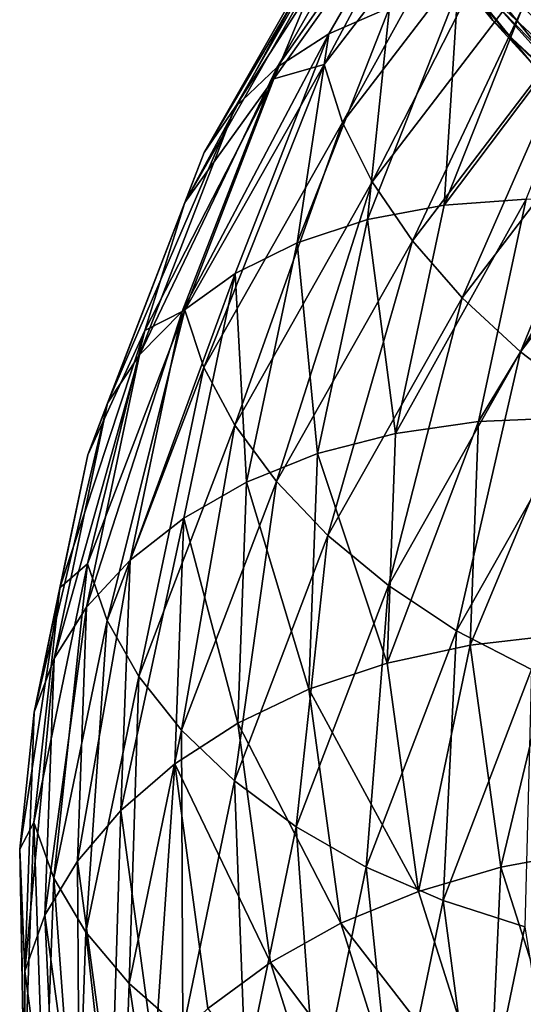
# Model space of a CAD drawing. Header units: metres. Extents: x -44 to 117, y -432 to 89.
# Tile 372 of 656: x -18.98 to -16.6, y -335.95 to -331.3. Entities that reach past the tile are written whole.
import ezdxf

# ---------------------------------------------------------------- set-up
doc = ezdxf.new("R2010")
doc.units = ezdxf.units.M
doc.layers.add('solid_125568', color=7, linetype='CONTINUOUS')

msp = doc.modelspace()

# ---------------------------------------------------------------- linework, layer by layer
at = {"layer": 'solid_125568'}
for points in [[(-17.675545, -330.097015, 906.833984), (-17.533108, -330.337006, 906.564026), (-16.746872, -331.300537, 908.104309)], [(-16.882902, -331.0672, 908.387207), (-17.675545, -330.097015, 906.833984), (-16.746872, -331.300537, 908.104309)], [(-16.887012, -330.264191, 888.581909), (-17.122473, -330.402802, 888.317749), (-17.765478, -331.520538, 889.782654)], [(-17.521212, -331.362396, 890.030212), (-16.887012, -330.264191, 888.581909), (-17.765478, -331.520538, 889.782654)], [(-17.235205, -331.239014, 890.261292), (-16.887012, -330.264191, 888.581909), (-17.521212, -331.362396, 890.030212)], [(-17.533108, -330.337006, 906.564026), (-17.340921, -330.546875, 906.294312), (-16.563343, -331.500336, 907.817871)], [(-16.746872, -331.300537, 908.104309), (-17.533108, -330.337006, 906.564026), (-16.563343, -331.500336, 907.817871)], [(-17.122473, -330.402802, 888.317749), (-17.31321, -330.574768, 888.046692), (-17.963364, -331.709015, 889.524536)], [(-17.765478, -331.520538, 889.782654), (-17.122473, -330.402802, 888.317749), (-17.963364, -331.709015, 889.524536)], [(-17.54372, -331.507324, 887.025208), (-16.692711, -330.397491, 885.597229), (-17.456657, -331.782501, 886.809509)], [(-16.972164, -330.437683, 886.209656), (-16.692711, -330.397491, 885.597229), (-17.54372, -331.507324, 887.025208)], [(-16.692711, -330.397491, 885.597229), (-16.609882, -330.676361, 885.389893), (-17.456657, -331.782501, 886.809509)], [(-17.780602, -331.575745, 887.676331), (-16.972164, -330.437683, 886.209656), (-17.54372, -331.507324, 887.025208)], [(-17.542654, -331.002686, 887.509277), (-16.972164, -330.437683, 886.209656), (-17.780602, -331.575745, 887.676331)], [(-17.340921, -330.546875, 906.294312), (-17.103453, -330.721771, 906.031433), (-16.336571, -331.661957, 907.53479)], [(-16.563343, -331.500336, 907.817871), (-17.340921, -330.546875, 906.294312), (-16.336571, -331.661957, 907.53479)], [(-15.984836, -331.130005, 910.63385), (-16.978493, -330.544769, 908.936401), (-15.968769, -331.471954, 910.463867)], [(-15.985684, -331.715424, 910.153137), (-15.968769, -331.471954, 910.463867), (-16.978493, -330.544769, 908.936401)], [(-15.985684, -331.715424, 910.153137), (-16.978493, -330.544769, 908.936401), (-16.967167, -330.804901, 908.659607)], [(-17.31321, -330.574768, 888.046692), (-17.454767, -330.776123, 887.775024), (-18.110243, -331.923401, 889.261841)], [(-17.963364, -331.709015, 889.524536), (-17.31321, -330.574768, 888.046692), (-18.110243, -331.923401, 889.261841)], [(-17.456657, -331.782501, 886.809509), (-16.609882, -330.676361, 885.389893), (-17.315853, -332.062317, 886.619263)], [(-16.609882, -330.676361, 885.389893), (-16.475893, -330.963806, 885.211853), (-17.315853, -332.062317, 886.619263)], [(-17.103453, -330.721771, 906.031433), (-16.825201, -330.856903, 905.781799), (-16.070833, -331.780792, 907.262024)], [(-16.336571, -331.661957, 907.53479), (-17.103453, -330.721771, 906.031433), (-16.070833, -331.780792, 907.262024)], [(-17.454767, -330.776123, 887.775024), (-17.542654, -331.002686, 887.509277), (-18.201447, -332.159119, 889.000793)], [(-18.110243, -331.923401, 889.261841), (-17.454767, -330.776123, 887.775024), (-18.201447, -332.159119, 889.000793)], [(-16.967167, -330.804901, 908.659607), (-16.882902, -331.0672, 908.387207), (-15.906275, -331.974945, 909.872498)], [(-15.985684, -331.715424, 910.153137), (-16.967167, -330.804901, 908.659607), (-15.906275, -331.974945, 909.872498)], [(-16.825201, -330.856903, 905.781799), (-16.510727, -330.947296, 905.55188), (-15.770501, -331.852081, 907.006287)], [(-16.070833, -331.780792, 907.262024), (-16.825201, -330.856903, 905.781799), (-15.770501, -331.852081, 907.006287)], [(-17.315853, -332.062317, 886.619263), (-16.475893, -330.963806, 885.211853), (-17.125811, -332.340424, 886.458313)], [(-16.475893, -330.963806, 885.211853), (-16.29504, -331.253265, 885.066589), (-17.125811, -332.340424, 886.458313)], [(-18.201447, -332.159119, 889.000793), (-17.542654, -331.002686, 887.509277), (-17.780602, -331.575745, 887.676331)], [(-16.882902, -331.0672, 908.387207), (-16.746872, -331.300537, 908.104309), (-15.778134, -332.202026, 909.577332)], [(-15.906275, -331.974945, 909.872498), (-16.882902, -331.0672, 908.387207), (-15.778134, -332.202026, 909.577332)], [(-16.975552, -332.17218, 892.072266), (-16.55752, -331.113586, 890.651428), (-16.912148, -331.154907, 890.470032)], [(-16.17984, -331.11438, 890.802734), (-16.55752, -331.113586, 890.651428), (-16.975552, -332.17218, 892.072266)], [(-16.58835, -332.144745, 892.194824), (-16.17984, -331.11438, 890.802734), (-16.975552, -332.17218, 892.072266)], [(-17.339092, -332.240448, 891.917542), (-16.912148, -331.154907, 890.470032), (-17.235205, -331.239014, 890.261292)], [(-16.975552, -332.17218, 892.072266), (-16.912148, -331.154907, 890.470032), (-17.339092, -332.240448, 891.917542)], [(-17.670242, -332.34967, 891.732544), (-17.235205, -331.239014, 890.261292), (-17.521212, -331.362396, 890.030212)], [(-17.339092, -332.240448, 891.917542), (-17.235205, -331.239014, 890.261292), (-17.670242, -332.34967, 891.732544)], [(-17.125811, -332.340424, 886.458313), (-16.29504, -331.253265, 885.066589), (-16.891041, -332.610474, 886.330444)], [(-16.29504, -331.253265, 885.066589), (-16.07163, -331.538116, 884.95752), (-16.891041, -332.610474, 886.330444)], [(-16.746872, -331.300537, 908.104309), (-16.563343, -331.500336, 907.817871), (-15.605265, -332.392334, 909.274902)], [(-15.778134, -332.202026, 909.577332), (-16.746872, -331.300537, 908.104309), (-15.605265, -332.392334, 909.274902)], [(-17.521212, -331.362396, 890.030212), (-17.765478, -331.520538, 889.782654), (-18.213802, -332.674133, 891.291687)], [(-17.963408, -332.49588, 891.522095), (-17.521212, -331.362396, 890.030212), (-18.213802, -332.674133, 891.291687)], [(-17.670242, -332.34967, 891.732544), (-17.521212, -331.362396, 890.030212), (-17.963408, -332.49588, 891.522095)], [(-17.765478, -331.520538, 889.782654), (-17.963364, -331.709015, 889.524536), (-18.41667, -332.879547, 891.046997)], [(-18.213802, -332.674133, 891.291687), (-17.765478, -331.520538, 889.782654), (-18.41667, -332.879547, 891.046997)], [(-18.202534, -332.668854, 888.513), (-17.54372, -331.507324, 887.025208), (-18.112194, -332.940186, 888.288574)], [(-17.780602, -331.575745, 887.676331), (-17.54372, -331.507324, 887.025208), (-18.202534, -332.668854, 888.513)], [(-17.54372, -331.507324, 887.025208), (-17.456657, -331.782501, 886.809509), (-18.112194, -332.940186, 888.288574)], [(-16.891041, -332.610474, 886.330444), (-16.07163, -331.538116, 884.95752), (-16.616039, -332.86615, 886.239441)], [(-16.07163, -331.538116, 884.95752), (-15.809944, -331.811768, 884.888062), (-16.616039, -332.86615, 886.239441)], [(-18.391081, -332.764923, 889.203247), (-17.780602, -331.575745, 887.676331), (-18.202534, -332.668854, 888.513)], [(-18.201447, -332.159119, 889.000793), (-17.780602, -331.575745, 887.676331), (-18.391081, -332.764923, 889.203247)], [(-17.963364, -331.709015, 889.524536), (-18.110243, -331.923401, 889.261841), (-18.567261, -333.10733, 890.793579)], [(-18.41667, -332.879547, 891.046997), (-17.963364, -331.709015, 889.524536), (-18.567261, -333.10733, 890.793579)], [(-18.112194, -332.940186, 888.288574), (-17.456657, -331.782501, 886.809509), (-17.966116, -333.212067, 888.08551)], [(-17.456657, -331.782501, 886.809509), (-17.315853, -332.062317, 886.619263), (-17.966116, -333.212067, 888.08551)], [(-16.616039, -332.86615, 886.239441), (-15.809944, -331.811768, 884.888062), (-16.305252, -333.100983, 886.189087)], [(-18.110243, -331.923401, 889.261841), (-18.201447, -332.159119, 889.000793), (-18.660782, -333.352509, 890.537415)], [(-18.567261, -333.10733, 890.793579), (-18.110243, -331.923401, 889.261841), (-18.660782, -333.352509, 890.537415)], [(-17.966116, -333.212067, 888.08551), (-17.315853, -332.062317, 886.619263), (-17.768965, -333.478333, 887.908081)], [(-17.315853, -332.062317, 886.619263), (-17.125811, -332.340424, 886.458313), (-17.768965, -333.478333, 887.908081)], [(-18.660782, -333.352509, 890.537415), (-18.201447, -332.159119, 889.000793), (-18.391081, -332.764923, 889.203247)], [(-17.205828, -333.250793, 893.520752), (-16.975552, -332.17218, 892.072266), (-17.339092, -332.240448, 891.917542)], [(-16.58835, -332.144745, 892.194824), (-16.975552, -332.17218, 892.072266), (-17.205828, -333.250793, 893.520752)], [(-16.813387, -333.194672, 893.613953), (-16.58835, -332.144745, 892.194824), (-17.205828, -333.250793, 893.520752)], [(-16.186974, -332.156921, 892.283752), (-16.58835, -332.144745, 892.194824), (-16.813387, -333.194672, 893.613953)], [(-16.406569, -333.177551, 893.672119), (-16.186974, -332.156921, 892.283752), (-16.813387, -333.194672, 893.613953)], [(-17.574257, -333.346497, 893.393188), (-17.339092, -332.240448, 891.917542), (-17.670242, -332.34967, 891.732544)], [(-17.205828, -333.250793, 893.520752), (-17.339092, -332.240448, 891.917542), (-17.574257, -333.346497, 893.393188)], [(-17.909836, -333.481293, 893.232544), (-17.670242, -332.34967, 891.732544), (-17.963408, -332.49588, 891.522095)], [(-17.574257, -333.346497, 893.393188), (-17.670242, -332.34967, 891.732544), (-17.909836, -333.481293, 893.232544)], [(-17.768965, -333.478333, 887.908081), (-17.125811, -332.340424, 886.458313), (-17.525408, -333.733002, 887.760559)], [(-17.125811, -332.340424, 886.458313), (-16.891041, -332.610474, 886.330444), (-17.525408, -333.733002, 887.760559)], [(-17.963408, -332.49588, 891.522095), (-18.213802, -332.674133, 891.291687), (-18.46067, -333.849365, 892.830261)], [(-18.206919, -333.650696, 893.043152), (-17.963408, -332.49588, 891.522095), (-18.46067, -333.849365, 892.830261)], [(-17.909836, -333.481293, 893.232544), (-17.963408, -332.49588, 891.522095), (-18.206919, -333.650696, 893.043152)], [(-17.525408, -333.733002, 887.760559), (-16.891041, -332.610474, 886.330444), (-17.240103, -333.96991, 887.647095)], [(-16.891041, -332.610474, 886.330444), (-16.616039, -332.86615, 886.239441), (-17.240103, -333.96991, 887.647095)], [(-18.213802, -332.674133, 891.291687), (-18.41667, -332.879547, 891.046997), (-18.666273, -334.072052, 892.599182)], [(-18.46067, -333.849365, 892.830261), (-18.213802, -332.674133, 891.291687), (-18.666273, -334.072052, 892.599182)], [(-18.661879, -333.867493, 890.045776), (-18.202534, -332.668854, 888.513), (-18.56925, -334.134888, 889.812256)], [(-18.391081, -332.764923, 889.203247), (-18.202534, -332.668854, 888.513), (-18.661879, -333.867493, 890.045776)], [(-18.202534, -332.668854, 888.513), (-18.112194, -332.940186, 888.288574), (-18.56925, -334.134888, 889.812256)], [(-18.792492, -333.980927, 890.763123), (-18.391081, -332.764923, 889.203247), (-18.661879, -333.867493, 890.045776)], [(-18.660782, -333.352509, 890.537415), (-18.391081, -332.764923, 889.203247), (-18.792492, -333.980927, 890.763123)], [(-17.240103, -333.96991, 887.647095), (-16.616039, -332.86615, 886.239441), (-16.917671, -334.182953, 887.571838)], [(-16.616039, -332.86615, 886.239441), (-16.305252, -333.100983, 886.189087), (-16.917671, -334.182953, 887.571838)], [(-18.41667, -332.879547, 891.046997), (-18.567261, -333.10733, 890.793579), (-18.818911, -334.313477, 892.355286)], [(-18.666273, -334.072052, 892.599182), (-18.41667, -332.879547, 891.046997), (-18.818911, -334.313477, 892.355286)], [(-18.56925, -334.134888, 889.812256), (-18.112194, -332.940186, 888.288574), (-18.4195, -334.39856, 889.596008)], [(-18.112194, -332.940186, 888.288574), (-17.966116, -333.212067, 888.08551), (-18.4195, -334.39856, 889.596008)], [(-18.567261, -333.10733, 890.793579), (-18.660782, -333.352509, 890.537415), (-18.913717, -334.568268, 892.104126)], [(-18.818911, -334.313477, 892.355286), (-18.567261, -333.10733, 890.793579), (-18.913717, -334.568268, 892.104126)], [(-16.917671, -334.182953, 887.571838), (-16.305252, -333.100983, 886.189087), (-16.563461, -334.366547, 887.537903)], [(-16.813387, -333.194672, 893.613953), (-17.205828, -333.250793, 893.520752), (-17.246267, -334.33606, 894.982544)], [(-16.852919, -334.251068, 895.046082), (-16.813387, -333.194672, 893.613953), (-17.246267, -334.33606, 894.982544)], [(-16.406569, -333.177551, 893.672119), (-16.813387, -333.194672, 893.613953), (-16.852919, -334.251068, 895.046082)], [(-16.445145, -334.204468, 895.07312), (-16.406569, -333.177551, 893.672119), (-16.852919, -334.251068, 895.046082)], [(-18.4195, -334.39856, 889.596008), (-17.966116, -333.212067, 888.08551), (-18.217402, -334.652679, 889.401611)], [(-17.966116, -333.212067, 888.08551), (-17.768965, -333.478333, 887.908081), (-18.217402, -334.652679, 889.401611)], [(-17.246267, -334.33606, 894.982544), (-17.205828, -333.250793, 893.520752), (-17.574257, -333.346497, 893.393188)], [(-18.913717, -334.568268, 892.104126), (-18.660782, -333.352509, 890.537415), (-18.792492, -333.980927, 890.763123)], [(-17.615522, -334.459351, 894.882446), (-17.574257, -333.346497, 893.393188), (-17.909836, -333.481293, 893.232544)], [(-17.246267, -334.33606, 894.982544), (-17.574257, -333.346497, 893.393188), (-17.615522, -334.459351, 894.882446)], [(-18.217402, -334.652679, 889.401611), (-17.768965, -333.478333, 887.908081), (-17.967728, -334.89151, 889.233765)], [(-17.768965, -333.478333, 887.908081), (-17.525408, -333.733002, 887.760559), (-17.967728, -334.89151, 889.233765)], [(-17.951826, -334.619843, 894.746338), (-17.909836, -333.481293, 893.232544), (-18.206919, -333.650696, 893.043152)], [(-17.615522, -334.459351, 894.882446), (-17.909836, -333.481293, 893.232544), (-17.951826, -334.619843, 894.746338)], [(-18.206919, -333.650696, 893.043152), (-18.46067, -333.849365, 892.830261), (-18.503857, -335.03186, 894.383057)], [(-18.249546, -334.812622, 894.578247), (-18.206919, -333.650696, 893.043152), (-18.503857, -335.03186, 894.383057)], [(-17.951826, -334.619843, 894.746338), (-18.206919, -333.650696, 893.043152), (-18.249546, -334.812622, 894.578247)], [(-17.967728, -334.89151, 889.233765), (-17.525408, -333.733002, 887.760559), (-17.675249, -335.109161, 889.097107)], [(-17.525408, -333.733002, 887.760559), (-17.240103, -333.96991, 887.647095), (-17.675249, -335.109161, 889.097107)], [(-18.46067, -333.849365, 892.830261), (-18.666273, -334.072052, 892.599182), (-18.709927, -335.271881, 894.165771)], [(-18.503857, -335.03186, 894.383057), (-18.46067, -333.849365, 892.830261), (-18.709927, -335.271881, 894.165771)], [(-18.914812, -335.088593, 891.608521), (-18.661879, -333.867493, 890.045776), (-18.820917, -335.35199, 891.365784)], [(-18.792492, -333.980927, 890.763123), (-18.661879, -333.867493, 890.045776), (-18.914812, -335.088593, 891.608521)], [(-18.661879, -333.867493, 890.045776), (-18.56925, -334.134888, 889.812256), (-18.820917, -335.35199, 891.365784)], [(-18.982384, -335.214447, 892.347961), (-18.792492, -333.980927, 890.763123), (-18.914812, -335.088593, 891.608521)], [(-18.913717, -334.568268, 892.104126), (-18.792492, -333.980927, 890.763123), (-18.982384, -335.214447, 892.347961)], [(-17.675249, -335.109161, 889.097107), (-17.240103, -333.96991, 887.647095), (-17.344706, -335.299744, 888.996094)], [(-17.240103, -333.96991, 887.647095), (-16.917671, -334.182953, 887.571838), (-17.344706, -335.299744, 888.996094)], [(-18.666273, -334.072052, 892.599182), (-18.818911, -334.313477, 892.355286), (-18.862925, -335.527069, 893.931458)], [(-18.709927, -335.271881, 894.165771), (-18.666273, -334.072052, 892.599182), (-18.862925, -335.527069, 893.931458)], [(-18.820917, -335.35199, 891.365784), (-18.56925, -334.134888, 889.812256), (-18.669153, -335.607361, 891.135986)], [(-18.56925, -334.134888, 889.812256), (-18.4195, -334.39856, 889.596008), (-18.669153, -335.607361, 891.135986)], [(-17.344706, -335.299744, 888.996094), (-16.917671, -334.182953, 887.571838), (-16.981596, -335.458099, 888.934326)], [(-16.917671, -334.182953, 887.571838), (-16.563461, -334.366547, 887.537903), (-16.981596, -335.458099, 888.934326)], [(-16.445145, -334.204468, 895.07312), (-16.852919, -334.251068, 895.046082), (-16.707985, -335.300629, 896.476868)], [(-16.303719, -335.224731, 896.4729), (-16.445145, -334.204468, 895.07312), (-16.707985, -335.300629, 896.476868)], [(-16.852919, -334.251068, 895.046082), (-17.246267, -334.33606, 894.982544), (-17.097935, -335.414337, 896.442932)], [(-16.707985, -335.300629, 896.476868), (-16.852919, -334.251068, 895.046082), (-17.097935, -335.414337, 896.442932)], [(-18.818911, -334.313477, 892.355286), (-18.913717, -334.568268, 892.104126), (-18.957972, -335.791504, 893.685425)], [(-18.862925, -335.527069, 893.931458), (-18.818911, -334.313477, 892.355286), (-18.957972, -335.791504, 893.685425)], [(-17.097935, -335.414337, 896.442932), (-17.246267, -334.33606, 894.982544), (-17.615522, -334.459351, 894.882446)], [(-18.669153, -335.607361, 891.135986), (-18.4195, -334.39856, 889.596008), (-18.464342, -335.849121, 890.924316)], [(-18.4195, -334.39856, 889.596008), (-18.217402, -334.652679, 889.401611), (-18.464342, -335.849121, 890.924316)], [(-16.981596, -335.458099, 888.934326), (-16.563461, -334.366547, 887.537903), (-16.594612, -335.582153, 888.911682)], [(-17.46397, -335.565094, 896.3703), (-17.615522, -334.459351, 894.882446), (-17.951826, -334.619843, 894.746338)], [(-17.097935, -335.414337, 896.442932), (-17.615522, -334.459351, 894.882446), (-17.46397, -335.565094, 896.3703)], [(-18.957972, -335.791504, 893.685425), (-18.913717, -334.568268, 892.104126), (-18.982384, -335.214447, 892.347961)], [(-17.797318, -335.75116, 896.258728), (-17.951826, -334.619843, 894.746338), (-18.249546, -334.812622, 894.578247)], [(-17.46397, -335.565094, 896.3703), (-17.951826, -334.619843, 894.746338), (-17.797318, -335.75116, 896.258728)], [(-18.464342, -335.849121, 890.924316), (-18.217402, -334.652679, 889.401611), (-18.211315, -336.071838, 890.735718)], [(-18.217402, -334.652679, 889.401611), (-17.967728, -334.89151, 889.233765), (-18.211315, -336.071838, 890.735718)], [(-18.249546, -334.812622, 894.578247), (-18.503857, -335.03186, 894.383057), (-18.344498, -336.206879, 895.934387)], [(-18.092415, -335.967163, 896.111938), (-18.249546, -334.812622, 894.578247), (-18.344498, -336.206879, 895.934387)], [(-17.797318, -335.75116, 896.258728), (-18.249546, -334.812622, 894.578247), (-18.092415, -335.967163, 896.111938)], [(-18.211315, -336.071838, 890.735718), (-17.967728, -334.89151, 889.233765), (-17.914896, -336.269897, 890.575317)], [(-17.967728, -334.89151, 889.233765), (-17.675249, -335.109161, 889.097107), (-17.914896, -336.269897, 890.575317)], [(-18.503857, -335.03186, 894.383057), (-18.709927, -335.271881, 894.165771), (-18.54878, -336.464172, 895.730896)], [(-18.344498, -336.206879, 895.934387), (-18.503857, -335.03186, 894.383057), (-18.54878, -336.464172, 895.730896)], [(-18.982384, -335.214447, 892.347961), (-18.914812, -335.088593, 891.608521), (-18.959049, -336.317261, 893.185791)], [(-18.959049, -336.317261, 893.185791), (-18.914812, -335.088593, 891.608521), (-18.864927, -336.57663, 892.933716)], [(-18.914812, -335.088593, 891.608521), (-18.820917, -335.35199, 891.365784), (-18.864927, -336.57663, 892.933716)], [(-17.914896, -336.269897, 890.575317), (-17.675249, -335.109161, 889.097107), (-17.579901, -336.437683, 890.448059)], [(-17.675249, -335.109161, 889.097107), (-17.344706, -335.299744, 888.996094), (-17.579901, -336.437683, 890.448059)], [(-18.959679, -336.45874, 893.952759), (-18.982384, -335.214447, 892.347961), (-18.959049, -336.317261, 893.185791)], [(-18.957972, -335.791504, 893.685425), (-18.982384, -335.214447, 892.347961), (-18.959679, -336.45874, 893.952759)], [(-16.303719, -335.224731, 896.4729), (-16.707985, -335.300629, 896.476868), (-16.379694, -336.330078, 897.891968)], [(-18.709927, -335.271881, 894.165771), (-18.862925, -335.527069, 893.931458), (-18.700468, -336.733032, 895.506165)], [(-18.54878, -336.464172, 895.730896), (-18.709927, -335.271881, 894.165771), (-18.700468, -336.733032, 895.506165)], [(-17.579901, -336.437683, 890.448059), (-17.344706, -335.299744, 888.996094), (-17.211908, -336.570343, 890.35791)], [(-17.344706, -335.299744, 888.996094), (-16.981596, -335.458099, 888.934326), (-17.211908, -336.570343, 890.35791)], [(-16.707985, -335.300629, 896.476868), (-17.097935, -335.414337, 896.442932), (-16.761965, -336.472015, 897.887329)], [(-16.379694, -336.330078, 897.891968), (-16.707985, -335.300629, 896.476868), (-16.761965, -336.472015, 897.887329)], [(-18.864927, -336.57663, 892.933716), (-18.820917, -335.35199, 891.365784), (-18.712822, -336.823639, 892.690308)], [(-18.820917, -335.35199, 891.365784), (-18.669153, -335.607361, 891.135986), (-18.712822, -336.823639, 892.690308)], [(-16.761965, -336.472015, 897.887329), (-17.097935, -335.414337, 896.442932), (-17.46397, -335.565094, 896.3703)], [(-17.211908, -336.570343, 890.35791), (-16.981596, -335.458099, 888.934326), (-16.819729, -336.666534, 890.305481)], [(-16.981596, -335.458099, 888.934326), (-16.594612, -335.582153, 888.911682), (-16.819729, -336.666534, 890.305481)], [(-18.862925, -335.527069, 893.931458), (-18.957972, -335.791504, 893.685425), (-18.794712, -337.007111, 895.265198)], [(-18.700468, -336.733032, 895.506165), (-18.862925, -335.527069, 893.931458), (-18.794712, -337.007111, 895.265198)], [(-17.120766, -336.64978, 897.841736), (-17.46397, -335.565094, 896.3703), (-17.797318, -335.75116, 896.258728)], [(-16.761965, -336.472015, 897.887329), (-17.46397, -335.565094, 896.3703), (-17.120766, -336.64978, 897.841736)], [(-18.712822, -336.823639, 892.690308), (-18.669153, -335.607361, 891.135986), (-18.507561, -337.052979, 892.461121)], [(-18.669153, -335.607361, 891.135986), (-18.464342, -335.849121, 890.924316), (-18.507561, -337.052979, 892.461121)], [(-16.819729, -336.666534, 890.305481), (-16.594612, -335.582153, 888.911682), (-16.413015, -336.72583, 890.290344)], [(-17.447496, -336.860992, 897.754395), (-17.797318, -335.75116, 896.258728), (-18.092415, -335.967163, 896.111938)], [(-17.120766, -336.64978, 897.841736), (-17.797318, -335.75116, 896.258728), (-17.447496, -336.860992, 897.754395)], [(-18.794712, -337.007111, 895.265198), (-18.957972, -335.791504, 893.685425), (-18.959679, -336.45874, 893.952759)], [(-18.507561, -337.052979, 892.461121), (-18.464342, -335.849121, 890.924316), (-18.253971, -337.259491, 892.251648)], [(-18.464342, -335.849121, 890.924316), (-18.211315, -336.071838, 890.735718), (-18.253971, -337.259491, 892.251648)]]:
    msp.add_3dface(points, dxfattribs=at)

doc.saveas('drawing.dxf')
